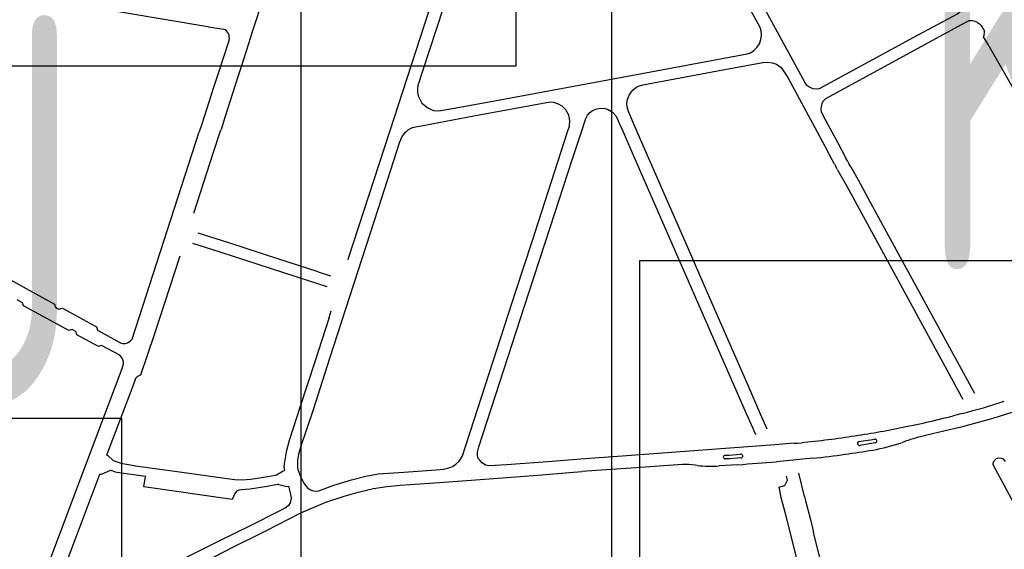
# Model space of a CAD drawing. Extents: x 148869 to 161638, y 453607 to 469810.
# Tile 850 of 1056: x 159128.04 to 159132.78, y 459833.81 to 459836.36. Entities that reach past the tile are written whole.
import ezdxf
from ezdxf.enums import TextEntityAlignment as Align

# ---------------------------------------------------------------- set-up
doc = ezdxf.new("R2010")
doc.units = 0
doc.layers.add('ALG1-OVERZICHT', color=1, linetype='CONTINUOUS')
doc.layers.add('LKI_V01_KANTRIJWEG', color=252, linetype='CONTINUOUS')
doc.layers.add('X-XX-AL-TEKENBLAD-KADER-G-OZ', color=1, linetype='CONTINUOUS', lineweight=25)
doc.styles.add('ISO', font='ISO.shx')

msp = doc.modelspace()

# ---------------------------------------------------------------- linework, layer by layer
at = {"layer": 'LKI_V01_KANTRIJWEG'}
for p, q in [((159130.0524, 459836.5386), (159129.8187, 459835.8195)), ((159130.0524, 459836.5386), (159129.8187, 459835.8195)), ((159129.2142, 459836.4767), (159129.159, 459836.3049)), ((159129.2142, 459836.4767), (159129.159, 459836.3049)), ((159128.9431, 459836.3263), (159128.9467, 459836.3257)), ((159128.9431, 459836.3263), (159128.9467, 459836.3257)), ((159128.9467, 459836.3257), (159129.0189, 459836.3135)), ((159128.9467, 459836.3257), (159129.0189, 459836.3135)), ((159129.159, 459836.3049), (159129.1389, 459836.2424)), ((159129.159, 459836.3049), (159129.1389, 459836.2424)), ((159132.6516, 459836.3466), (159132.6607, 459836.3399)), ((159132.6516, 459836.3466), (159132.6607, 459836.3399)), ((159132.6725, 459836.3265), (159132.6849, 459836.304)), ((159132.6725, 459836.3265), (159132.6849, 459836.304)), ((159129.0455, 459836.2629), (159128.9897, 459836.0905)), ((159129.0455, 459836.2629), (159128.9897, 459836.0905)), ((159129.1389, 459836.2424), (159129.1021, 459836.1277)), ((159129.1389, 459836.2424), (159129.1021, 459836.1277)), ((159129.1021, 459836.1277), (159129.0867, 459836.0796)), ((159129.1021, 459836.1277), (159129.0867, 459836.0796)), ((159128.9897, 459836.0905), (159128.971, 459836.0326)), ((159128.9897, 459836.0905), (159128.971, 459836.0326)), ((159129.0867, 459836.0796), (159129.0253, 459835.8885)), ((159129.0867, 459836.0796), (159129.0253, 459835.8885)), ((159128.971, 459836.0326), (159128.9139, 459835.856)), ((159128.971, 459836.0326), (159128.9139, 459835.856)), ((159129.0253, 459835.8885), (159129.0067, 459835.8305)), ((159129.0253, 459835.8885), (159129.0067, 459835.8305)), ((159131.0121, 459835.8195), (159130.9831, 459835.887)), ((159131.0121, 459835.8195), (159130.9831, 459835.887)), ((159128.9139, 459835.856), (159128.9021, 459835.8195)), ((159128.9139, 459835.856), (159128.9021, 459835.8195)), ((159129.003, 459835.8195), (159129.0067, 459835.8305)), ((159129.003, 459835.8195), (159129.0067, 459835.8305)), ((159129.8187, 459835.8195), (159129.6198, 459835.208)), ((159129.8187, 459835.8195), (159129.6198, 459835.208)), ((159130.9438, 459835.8195), (159130.9831, 459835.7299)), ((159130.9438, 459835.8195), (159130.9831, 459835.7299)), ((159131.8785, 459835.8195), (159131.9276, 459835.7296)), ((159131.8785, 459835.8195), (159131.9276, 459835.7296)), ((159131.9503, 459835.8195), (159131.9772, 459835.77)), ((159131.9503, 459835.8195), (159131.9772, 459835.77)), ((159131.9772, 459835.77), (159132.0179, 459835.692)), ((159131.9772, 459835.77), (159132.0179, 459835.692)), ((159130.9831, 459835.7299), (159131.5376, 459834.4617)), ((159130.9831, 459835.7299), (159131.5376, 459834.4617)), ((159131.9626, 459835.6637), (159131.9276, 459835.7296)), ((159131.9626, 459835.6637), (159131.9276, 459835.7296)), ((159132.0267, 459835.6761), (159132.0179, 459835.692)), ((159132.0267, 459835.6761), (159132.0179, 459835.692)), ((159131.9626, 459835.6637), (159131.9725, 459835.6454)), ((159131.9626, 459835.6637), (159131.9725, 459835.6454)), ((159131.9776, 459835.6363), (159131.9725, 459835.6454)), ((159131.9776, 459835.6363), (159131.9725, 459835.6454)), ((159132.0267, 459835.6761), (159132.0321, 459835.6664)), ((159132.0267, 459835.6761), (159132.0321, 459835.6664)), ((159132.041, 459835.65), (159132.0321, 459835.6664)), ((159132.041, 459835.65), (159132.0321, 459835.6664)), ((159132.041, 459835.65), (159132.0766, 459835.5873)), ((159132.041, 459835.65), (159132.0766, 459835.5873)), ((159131.9776, 459835.6363), (159131.986, 459835.6208)), ((159131.9776, 459835.6363), (159131.986, 459835.6208)), ((159131.986, 459835.6208), (159132.0215, 459835.5576)), ((159131.986, 459835.6208), (159132.0215, 459835.5576)), ((159132.0215, 459835.5576), (159132.5448, 459834.5989)), ((159132.0215, 459835.5576), (159132.5448, 459834.5989)), ((159129.6198, 459835.208), (159129.6178, 459835.2021)), ((159129.6198, 459835.208), (159129.6178, 459835.2021)), ((159129.4743, 459835.1449), (159129.5336, 459835.1256)), ((159129.4743, 459835.1449), (159129.5336, 459835.1256)), ((159129.4273, 459835.1027), (159129.5168, 459835.0739)), ((159129.4273, 459835.1027), (159129.5168, 459835.0739)), ((159128.0509, 459834.9958), (159128.0249, 459835.0104)), ((159128.0509, 459834.9958), (159128.0249, 459835.0104)), ((159128.2085, 459834.9738), (159128.2255, 459834.9647)), ((159128.2085, 459834.9738), (159128.2255, 459834.9647)), ((159129.5275, 459834.9244), (159129.5378, 459834.9564)), ((159129.5275, 459834.9244), (159129.5378, 459834.9564)), ((159128.3076, 459834.8568), (159128.2899, 459834.8667)), ((159128.3076, 459834.8568), (159128.2899, 459834.8667)), ((159128.411, 459834.8635), (159128.5229, 459834.803)), ((159128.411, 459834.8635), (159128.5229, 459834.803)), ((159128.5184, 459834.7431), (159128.4314, 459834.7899)), ((159128.5184, 459834.7431), (159128.4314, 459834.7899)), ((159132.5669, 459834.5586), (159132.5448, 459834.5989)), ((159132.5669, 459834.5586), (159132.5448, 459834.5989)), ((159132.5921, 459834.6423), (159132.622, 459834.589)), ((159132.5921, 459834.6423), (159132.622, 459834.589)), ((159128.4732, 459834.3045), (159128.5827, 459834.5958)), ((159128.4732, 459834.3045), (159128.5827, 459834.5958)), ((159132.5764, 459834.5409), (159132.5669, 459834.5586)), ((159132.5764, 459834.5409), (159132.5669, 459834.5586)), ((159132.622, 459834.589), (159132.6312, 459834.5707)), ((159132.622, 459834.589), (159132.6312, 459834.5707)), ((159132.6312, 459834.5707), (159132.6373, 459834.5596)), ((159132.6312, 459834.5707), (159132.6373, 459834.5596)), ((159132.5822, 459834.5298), (159132.5764, 459834.5409)), ((159132.5822, 459834.5298), (159132.5764, 459834.5409)), ((159131.5376, 459834.4617), (159131.5689, 459834.3908)), ((159131.5376, 459834.4617), (159131.5689, 459834.3908)), ((159131.6257, 459834.4159), (159131.6065, 459834.4591)), ((159131.6257, 459834.4159), (159131.6065, 459834.4591)), ((159132.5786, 459834.4622), (159132.5343, 459834.4508)), ((159132.5786, 459834.4622), (159132.5343, 459834.4508)), ((159131.6335, 459834.3977), (159131.6257, 459834.4159)), ((159131.6335, 459834.3977), (159131.6257, 459834.4159)), ((159131.5689, 459834.3908), (159131.577, 459834.3728)), ((159131.5689, 459834.3908), (159131.577, 459834.3728)), ((159131.577, 459834.3728), (159131.5816, 459834.3609)), ((159131.577, 459834.3728), (159131.5816, 459834.3609)), ((159131.6385, 459834.3862), (159131.6335, 459834.3977)), ((159131.6385, 459834.3862), (159131.6335, 459834.3977)), ((159132.4347, 459834.3642), (159132.4019, 459834.3559)), ((159132.4347, 459834.3642), (159132.4019, 459834.3559)), ((159132.5448, 459834.3905), (159132.4347, 459834.3642)), ((159132.5448, 459834.3905), (159132.4347, 459834.3642)), ((159131.7687, 459834.3183), (159131.6752, 459834.3103)), ((159131.7687, 459834.3183), (159131.6752, 459834.3103)), ((159132.0822, 459834.3269), (159132.101, 459834.3295)), ((159132.0822, 459834.3269), (159132.101, 459834.3295)), ((159132.101, 459834.3295), (159132.1367, 459834.3355)), ((159132.101, 459834.3295), (159132.1367, 459834.3355)), ((159132.1399, 459834.3175), (159132.104, 459834.3116)), ((159132.1399, 459834.3175), (159132.104, 459834.3116)), ((159132.1367, 459834.3355), (159132.1552, 459834.3389)), ((159132.1367, 459834.3355), (159132.1552, 459834.3389)), ((159132.1586, 459834.3205), (159132.1399, 459834.3175)), ((159132.1586, 459834.3205), (159132.1399, 459834.3175)), ((159132.3056, 459834.3283), (159132.2865, 459834.3214)), ((159132.3056, 459834.3283), (159132.2865, 459834.3214)), ((159128.4572, 459834.2619), (159128.4732, 459834.3045)), ((159128.4572, 459834.2619), (159128.4732, 459834.3045)), ((159131.6752, 459834.3103), (159130.9831, 459834.2599)), ((159131.6752, 459834.3103), (159130.9831, 459834.2599)), ((159131.455, 459834.262), (159131.4914, 459834.2648)), ((159131.455, 459834.262), (159131.4914, 459834.2648)), ((159131.4914, 459834.2648), (159131.5101, 459834.2664)), ((159131.4914, 459834.2648), (159131.5101, 459834.2664)), ((159132.104, 459834.3116), (159132.0853, 459834.3081)), ((159132.104, 459834.3116), (159132.0853, 459834.3081)), ((159128.4572, 459834.2619), (159128.4609, 459834.2602)), ((159128.4572, 459834.2619), (159128.4609, 459834.2602)), ((159128.5161, 459834.2253), (159128.5238, 459834.2221)), ((159128.5161, 459834.2253), (159128.5238, 459834.2221)), ((159130.9831, 459834.2599), (159130.7404, 459834.2422)), ((159130.9831, 459834.2599), (159130.7404, 459834.2422)), ((159131.4361, 459834.2611), (159131.455, 459834.262)), ((159131.4361, 459834.2611), (159131.455, 459834.262)), ((159131.4565, 459834.2443), (159131.4375, 459834.2429)), ((159131.4565, 459834.2443), (159131.4375, 459834.2429)), ((159131.4932, 459834.2465), (159131.4565, 459834.2443)), ((159131.4932, 459834.2465), (159131.4565, 459834.2443)), ((159131.5119, 459834.2483), (159131.4932, 459834.2465)), ((159131.5119, 459834.2483), (159131.4932, 459834.2465)), ((159131.859, 459834.246), (159131.6839, 459834.2298)), ((159131.859, 459834.246), (159131.6839, 459834.2298)), ((159128.499, 459834.1793), (159128.4791, 459834.1872)), ((159128.499, 459834.1793), (159128.4791, 459834.1872)), ((159128.507, 459834.1776), (159128.499, 459834.1793)), ((159128.507, 459834.1776), (159128.499, 459834.1793)), ((159128.6435, 459834.1587), (159128.507, 459834.1776)), ((159128.6435, 459834.1587), (159128.507, 459834.1776)), ((159129.2746, 459834.1672), (159129.3058, 459834.1864)), ((159129.2746, 459834.1672), (159129.3058, 459834.1864)), ((159129.3058, 459834.1864), (159129.313, 459834.188)), ((159129.3058, 459834.1864), (159129.313, 459834.188)), ((159130.6852, 459834.178), (159130.7454, 459834.1818)), ((159130.6852, 459834.178), (159130.7454, 459834.1818)), ((159130.9831, 459834.1988), (159130.7454, 459834.1818)), ((159130.9831, 459834.1988), (159130.7454, 459834.1818)), ((159131.2304, 459834.2165), (159130.9831, 459834.1988)), ((159131.2304, 459834.2165), (159130.9831, 459834.1988)), ((159131.3012, 459834.2122), (159131.2912, 459834.2137)), ((159131.3012, 459834.2122), (159131.2912, 459834.2137)), ((159131.4969, 459834.2153), (159131.4068, 459834.2098)), ((159131.4969, 459834.2153), (159131.4068, 459834.2098)), ((159131.8178, 459834.0615), (159131.7903, 459834.1742)), ((159131.8178, 459834.0615), (159131.7903, 459834.1742)), ((159128.3885, 459834.0802), (159128.4226, 459834.1696)), ((159128.3885, 459834.0802), (159128.4226, 459834.1696)), ((159128.427, 459834.1688), (159128.4226, 459834.1696)), ((159128.427, 459834.1688), (159128.4226, 459834.1696)), ((159129.9164, 459834.1206), (159130.0596, 459834.1295)), ((159129.9164, 459834.1206), (159130.0596, 459834.1295)), ((159131.7234, 459834.1156), (159131.7363, 459834.1409)), ((159131.7234, 459834.1156), (159131.7363, 459834.1409)), ((159131.7363, 459834.1409), (159131.7315, 459834.1597)), ((159131.7363, 459834.1409), (159131.7315, 459834.1597)), ((159128.3823, 459834.0636), (159128.3885, 459834.0802)), ((159128.3823, 459834.0636), (159128.3885, 459834.0802)), ((159129.2852, 459834.1199), (159129.3244, 459834.1096)), ((159129.2852, 459834.1199), (159129.3244, 459834.1096)), ((159129.3244, 459834.1096), (159129.3322, 459834.1111)), ((159129.3244, 459834.1096), (159129.3322, 459834.1111)), ((159131.6945, 459834.1077), (159131.7234, 459834.1156)), ((159131.6945, 459834.1077), (159131.7234, 459834.1156)), ((159131.6945, 459834.1077), (159131.7045, 459834.0579)), ((159131.6945, 459834.1077), (159131.7045, 459834.0579)), ((159128.3151, 459833.8844), (159128.3823, 459834.0636)), ((159128.3151, 459833.8844), (159128.3823, 459834.0636)), ((159129.5111, 459834.0355), (159129.5996, 459834.0644)), ((159129.5111, 459834.0355), (159129.5996, 459834.0644)), ((159131.7045, 459834.0579), (159131.7168, 459834.0113)), ((159131.7045, 459834.0579), (159131.7168, 459834.0113)), ((159131.8178, 459834.0615), (159131.8232, 459834.041)), ((159131.8178, 459834.0615), (159131.8232, 459834.041)), ((159131.8232, 459834.041), (159131.8469, 459833.9505)), ((159131.8232, 459834.041), (159131.8469, 459833.9505)), ((159131.7168, 459834.0113), (159131.7312, 459833.9566)), ((159131.7168, 459834.0113), (159131.7312, 459833.9566)), ((159131.7312, 459833.9566), (159131.7788, 459833.7675)), ((159131.7312, 459833.9566), (159131.7788, 459833.7675)), ((159131.8469, 459833.9505), (159131.8615, 459833.8879)), ((159131.8469, 459833.9505), (159131.8615, 459833.8879)), ((159129.2034, 459833.8868), (159129.2227, 459833.8961)), ((159129.2034, 459833.8868), (159129.2227, 459833.8961)), ((159131.9617, 459833.5032), (159131.8615, 459833.8879)), ((159131.9617, 459833.5032), (159131.8615, 459833.8879)), ((159128.3086, 459833.8677), (159128.3151, 459833.8844)), ((159128.3086, 459833.8677), (159128.3151, 459833.8844))]:
    msp.add_line(p, q, dxfattribs=at)
for points in [[(159132.5823, 459836.4749), (159132.5859, 459836.4685), (159132.5911, 459836.453), (159132.5918, 459836.4393), (159132.5889, 459836.4278), (159132.584, 459836.4167), (159132.5761, 459836.4032), (159132.5563, 459836.3879), (159132.3605, 459836.2825), (159131.8892, 459836.0264), (159131.8741, 459836.0246), (159131.8603, 459836.026), (159131.849, 459836.0303), (159131.8384, 459836.0358), (159131.8302, 459836.0423), (159131.8202, 459836.0581), (159131.424, 459836.7832)], [(159132.5823, 459836.4749), (159132.5859, 459836.4685), (159132.5911, 459836.453), (159132.5918, 459836.4393), (159132.5889, 459836.4278), (159132.584, 459836.4167), (159132.5761, 459836.4032), (159132.5563, 459836.3879), (159132.3605, 459836.2825), (159131.8892, 459836.0264), (159131.8741, 459836.0246), (159131.8603, 459836.026), (159131.849, 459836.0303), (159131.8384, 459836.0358), (159131.8302, 459836.0423), (159131.8202, 459836.0581), (159131.424, 459836.7832)], [(159130.9831, 459836.091), (159131.5415, 459836.1941), (159131.5576, 459836.1998), (159131.574, 459836.2103), (159131.5893, 459836.2247), (159131.6015, 459836.243), (159131.6083, 459836.2636), (159131.6114, 459836.2844), (159131.6095, 459836.305), (159131.6051, 459836.3223), (159131.477, 459836.5544), (159131.3716, 459836.7535)], [(159130.9831, 459836.091), (159131.5415, 459836.1941), (159131.5576, 459836.1998), (159131.574, 459836.2103), (159131.5893, 459836.2247), (159131.6015, 459836.243), (159131.6083, 459836.2636), (159131.6114, 459836.2844), (159131.6095, 459836.305), (159131.6051, 459836.3223), (159131.477, 459836.5544), (159131.3716, 459836.7535)], [(159127.8935, 459836.513), (159128.1261, 459836.4671), (159128.5324, 459836.3957), (159128.9431, 459836.3263)], [(159127.8935, 459836.513), (159128.1261, 459836.4671), (159128.5324, 459836.3957), (159128.9431, 459836.3263)], [(159130.1124, 459836.5235), (159129.9762, 459836.1071), (159129.9558, 459836.0418), (159129.9531, 459836.0272), (159129.9535, 459836.0108), (159129.957, 459835.993), (159129.9641, 459835.9763), (159129.9751, 459835.9578), (159129.9872, 459835.9471), (159129.9999, 459835.9368), (159130.0158, 459835.9287), (159130.0312, 459835.9226), (159130.0489, 459835.92), (159130.0653, 459835.9217), (159130.1131, 459835.9296), (159130.3158, 459835.9664), (159130.9831, 459836.091)], [(159130.1124, 459836.5235), (159129.9762, 459836.1071), (159129.9558, 459836.0418), (159129.9531, 459836.0272), (159129.9535, 459836.0108), (159129.957, 459835.993), (159129.9641, 459835.9763), (159129.9751, 459835.9578), (159129.9872, 459835.9471), (159129.9999, 459835.9368), (159130.0158, 459835.9287), (159130.0312, 459835.9226), (159130.0489, 459835.92), (159130.0653, 459835.9217), (159130.1131, 459835.9296), (159130.3158, 459835.9664), (159130.9831, 459836.091)], [(159132.6034, 459836.3511), (159132.5759, 459836.3365), (159131.9202, 459835.9784), (159131.9084, 459835.9664), (159131.9023, 459835.9562), (159131.8981, 459835.9416), (159131.8972, 459835.9277), (159131.899, 459835.917), (159131.9098, 459835.8937), (159131.9503, 459835.8195)], [(159132.6034, 459836.3511), (159132.5759, 459836.3365), (159131.9202, 459835.9784), (159131.9084, 459835.9664), (159131.9023, 459835.9562), (159131.8981, 459835.9416), (159131.8972, 459835.9277), (159131.899, 459835.917), (159131.9098, 459835.8937), (159131.9503, 459835.8195)], [(159132.6607, 459836.3399), (159132.6693, 459836.3314), (159132.6725, 459836.3265)], [(159132.6607, 459836.3399), (159132.6693, 459836.3314), (159132.6725, 459836.3265)], [(159132.9434, 459835.8195), (159132.7025, 459836.2399), (159132.6804, 459836.2775), (159132.6846, 459836.2854), (159132.6857, 459836.2969), (159132.6849, 459836.304)], [(159132.9434, 459835.8195), (159132.7025, 459836.2399), (159132.6804, 459836.2775), (159132.6846, 459836.2854), (159132.6857, 459836.2969), (159132.6849, 459836.304)], [(159130.9831, 459836.0095), (159130.9914, 459836.0201), (159131.0037, 459836.0312), (159131.0181, 459836.0392), (159131.0397, 459836.0458), (159131.3984, 459836.1125), (159131.6179, 459836.1527), (159131.642, 459836.1548), (159131.663, 459836.1519), (159131.6833, 459836.1443), (159131.7064, 459836.1291), (159131.7373, 459836.0806), (159131.8785, 459835.8195)], [(159130.9831, 459836.0095), (159130.9914, 459836.0201), (159131.0037, 459836.0312), (159131.0181, 459836.0392), (159131.0397, 459836.0458), (159131.3984, 459836.1125), (159131.6179, 459836.1527), (159131.642, 459836.1548), (159131.663, 459836.1519), (159131.6833, 459836.1443), (159131.7064, 459836.1291), (159131.7373, 459836.0806), (159131.8785, 459835.8195)], [(159130.9831, 459835.887), (159130.9681, 459835.9226), (159130.9637, 459835.9388), (159130.9624, 459835.9567), (159130.965, 459835.9744), (159130.9728, 459835.9965), (159130.9831, 459836.0095)], [(159130.9831, 459835.887), (159130.9681, 459835.9226), (159130.9637, 459835.9388), (159130.9624, 459835.9567), (159130.965, 459835.9744), (159130.9728, 459835.9965), (159130.9831, 459836.0095)], [(159130.6768, 459835.8195), (159130.6852, 459835.8456), (159130.6874, 459835.8743), (159130.6828, 459835.8989), (159130.6676, 459835.9256), (159130.6503, 459835.9427), (159130.6336, 459835.9525), (159130.6107, 459835.9605), (159130.5922, 459835.9619), (159130.2245, 459835.8944), (159129.9881, 459835.8497), (159129.9276, 459835.8378), (159129.9084, 459835.828), (159129.8983, 459835.8195)], [(159130.6768, 459835.8195), (159130.6852, 459835.8456), (159130.6874, 459835.8743), (159130.6828, 459835.8989), (159130.6676, 459835.9256), (159130.6503, 459835.9427), (159130.6336, 459835.9525), (159130.6107, 459835.9605), (159130.5922, 459835.9619), (159130.2245, 459835.8944), (159129.9881, 459835.8497), (159129.9276, 459835.8378), (159129.9084, 459835.828), (159129.8983, 459835.8195)], [(159130.7431, 459835.8195), (159130.7638, 459835.8831), (159130.7725, 459835.8992), (159130.7824, 459835.9103), (159130.7973, 459835.9216), (159130.8183, 459835.9304), (159130.8374, 459835.9334), (159130.8577, 459835.9317), (159130.8727, 459835.9264), (159130.893, 459835.9136), (159130.9102, 459835.8942), (159130.9259, 459835.8603), (159130.9438, 459835.8195)], [(159130.7431, 459835.8195), (159130.7638, 459835.8831), (159130.7725, 459835.8992), (159130.7824, 459835.9103), (159130.7973, 459835.9216), (159130.8183, 459835.9304), (159130.8374, 459835.9334), (159130.8577, 459835.9317), (159130.8727, 459835.9264), (159130.893, 459835.9136), (159130.9102, 459835.8942), (159130.9259, 459835.8603), (159130.9438, 459835.8195)], [(159128.5229, 459834.803), (159128.5318, 459834.7999), (159128.545, 459834.7998), (159128.5553, 459834.8027), (159128.5682, 459834.8099), (159128.5783, 459834.8202), (159128.9021, 459835.8195)], [(159128.5229, 459834.803), (159128.5318, 459834.7999), (159128.545, 459834.7998), (159128.5553, 459834.8027), (159128.5682, 459834.8099), (159128.5783, 459834.8202), (159128.9021, 459835.8195)], [(159128.8751, 459835.4266), (159128.9704, 459835.7219), (159129.003, 459835.8195)], [(159128.8751, 459835.4266), (159128.9704, 459835.7219), (159129.003, 459835.8195)], [(159129.8983, 459835.8195), (159129.892, 459835.8142), (159129.8831, 459835.8031), (159129.8764, 459835.7921), (159129.8674, 459835.769), (159129.7628, 459835.4447), (159129.5291, 459834.7268), (159129.4484, 459834.4756), (159129.3904, 459834.299), (159129.3807, 459834.2648), (159129.3757, 459834.2385), (159129.3746, 459834.2213), (159129.3753, 459834.2034), (159129.3774, 459834.1925), (159129.3913, 459834.1531), (159129.4085, 459834.1217), (159129.4229, 459834.1036), (159129.4372, 459834.0938), (159129.4527, 459834.0899), (159129.4676, 459834.0881), (159129.4783, 459834.0894), (159129.5511, 459834.1169), (159129.6355, 459834.1425), (159129.7041, 459834.1596), (159129.7641, 459834.171), (159129.8871, 459834.1797)], [(159129.8983, 459835.8195), (159129.892, 459835.8142), (159129.8831, 459835.8031), (159129.8764, 459835.7921), (159129.8674, 459835.769), (159129.7628, 459835.4447), (159129.5291, 459834.7268), (159129.4484, 459834.4756), (159129.3904, 459834.299), (159129.3807, 459834.2648), (159129.3757, 459834.2385), (159129.3746, 459834.2213), (159129.3753, 459834.2034), (159129.3774, 459834.1925), (159129.3913, 459834.1531), (159129.4085, 459834.1217), (159129.4229, 459834.1036), (159129.4372, 459834.0938), (159129.4527, 459834.0899), (159129.4676, 459834.0881), (159129.4783, 459834.0894), (159129.5511, 459834.1169), (159129.6355, 459834.1425), (159129.7041, 459834.1596), (159129.7641, 459834.171), (159129.8871, 459834.1797)], [(159129.8871, 459834.1797), (159130.043, 459834.191), (159130.0808, 459834.1943), (159130.1043, 459834.1999), (159130.1227, 459834.2074), (159130.1381, 459834.2182), (159130.1521, 459834.2306), (159130.1602, 459834.2417), (159130.1696, 459834.2577), (159130.1855, 459834.3026), (159130.2074, 459834.3722), (159130.4294, 459835.0559), (159130.5062, 459835.2904), (159130.6768, 459835.8195)], [(159129.8871, 459834.1797), (159130.043, 459834.191), (159130.0808, 459834.1943), (159130.1043, 459834.1999), (159130.1227, 459834.2074), (159130.1381, 459834.2182), (159130.1521, 459834.2306), (159130.1602, 459834.2417), (159130.1696, 459834.2577), (159130.1855, 459834.3026), (159130.2074, 459834.3722), (159130.4294, 459835.0559), (159130.5062, 459835.2904), (159130.6768, 459835.8195)], [(159130.7404, 459834.2422), (159130.6028, 459834.2311), (159130.3826, 459834.2152), (159130.3006, 459834.2098), (159130.2808, 459834.2137), (159130.2655, 459834.2236), (159130.2539, 459834.2365), (159130.2465, 459834.2458), (159130.2428, 459834.2599), (159130.2429, 459834.2764), (159130.2495, 459834.3018), (159130.4904, 459835.0437), (159130.5943, 459835.3622), (159130.6986, 459835.684), (159130.7431, 459835.8195)], [(159130.7404, 459834.2422), (159130.6028, 459834.2311), (159130.3826, 459834.2152), (159130.3006, 459834.2098), (159130.2808, 459834.2137), (159130.2655, 459834.2236), (159130.2539, 459834.2365), (159130.2465, 459834.2458), (159130.2428, 459834.2599), (159130.2429, 459834.2764), (159130.2495, 459834.3018), (159130.4904, 459835.0437), (159130.5943, 459835.3622), (159130.6986, 459835.684), (159130.7431, 459835.8195)], [(159131.2556, 459835.2617), (159131.1409, 459835.5251), (159131.0121, 459835.8195)], [(159131.2556, 459835.2617), (159131.1409, 459835.5251), (159131.0121, 459835.8195)], [(159132.0766, 459835.5873), (159132.1459, 459835.4598), (159132.5921, 459834.6423)], [(159132.0766, 459835.5873), (159132.1459, 459835.4598), (159132.5921, 459834.6423)], [(159129.4743, 459835.1449), (159129.2907, 459835.2047), (159129.0403, 459835.2853), (159128.8964, 459835.3308)], [(159129.4743, 459835.1449), (159129.2907, 459835.2047), (159129.0403, 459835.2853), (159128.8964, 459835.3308)], [(159128.8689, 459835.2824), (159129.0006, 459835.2405), (159129.4273, 459835.1027)], [(159128.8689, 459835.2824), (159129.0006, 459835.2405), (159129.4273, 459835.1027)], [(159131.6065, 459834.4591), (159131.546, 459834.5967), (159131.3626, 459835.0175), (159131.2556, 459835.2617)], [(159131.6065, 459834.4591), (159131.546, 459834.5967), (159131.3626, 459835.0175), (159131.2556, 459835.2617)], [(159128.5981, 459834.6361), (159128.6053, 459834.6413), (159128.6204, 459834.6487), (159128.6869, 459834.8425), (159128.8092, 459835.222)], [(159128.5981, 459834.6361), (159128.6053, 459834.6413), (159128.6204, 459834.6487), (159128.6869, 459834.8425), (159128.8092, 459835.222)], [(159127.9131, 459835.1342), (159127.9295, 459835.1392), (159128.2047, 459834.9892), (159128.2085, 459834.9738)], [(159127.9131, 459835.1342), (159127.9295, 459835.1392), (159128.2047, 459834.9892), (159128.2085, 459834.9738)], [(159128.2899, 459834.8667), (159128.2729, 459834.8611), (159128.0554, 459834.9803), (159128.0509, 459834.9958)], [(159128.2899, 459834.8667), (159128.2729, 459834.8611), (159128.0554, 459834.9803), (159128.0509, 459834.9958)], [(159128.2255, 459834.9647), (159128.2429, 459834.9699), (159128.4069, 459834.8799), (159128.411, 459834.8635)], [(159128.2255, 459834.9647), (159128.2429, 459834.9699), (159128.4069, 459834.8799), (159128.411, 459834.8635)], [(159129.5275, 459834.9244), (159129.4585, 459834.7105), (159129.387, 459834.4912), (159129.3343, 459834.3316), (159129.3202, 459834.2774), (159129.3103, 459834.2195), (159129.3089, 459834.2049), (159129.313, 459834.188)], [(159129.5275, 459834.9244), (159129.4585, 459834.7105), (159129.387, 459834.4912), (159129.3343, 459834.3316), (159129.3202, 459834.2774), (159129.3103, 459834.2195), (159129.3089, 459834.2049), (159129.313, 459834.188)], [(159128.4314, 459834.7899), (159128.4157, 459834.7848), (159128.3117, 459834.841), (159128.3076, 459834.8568)], [(159128.4314, 459834.7899), (159128.4157, 459834.7848), (159128.3117, 459834.841), (159128.3076, 459834.8568)], [(159128.1665, 459833.651), (159128.1634, 459833.6549), (159128.1569, 459833.6599), (159128.1479, 459833.6641), (159128.3137, 459834.1038), (159128.5299, 459834.6787), (159128.5364, 459834.7006), (159128.5362, 459834.7115), (159128.5321, 459834.7257), (159128.5258, 459834.7356), (159128.5184, 459834.7431)], [(159128.1665, 459833.651), (159128.1634, 459833.6549), (159128.1569, 459833.6599), (159128.1479, 459833.6641), (159128.3137, 459834.1038), (159128.5299, 459834.6787), (159128.5364, 459834.7006), (159128.5362, 459834.7115), (159128.5321, 459834.7257), (159128.5258, 459834.7356), (159128.5184, 459834.7431)], [(159128.5827, 459834.5958), (159128.5963, 459834.6329), (159128.5981, 459834.6361)], [(159128.5827, 459834.5958), (159128.5963, 459834.6329), (159128.5981, 459834.6361)], [(159128.4609, 459834.2602), (159128.4865, 459834.2362), (159128.5161, 459834.2253)], [(159128.4609, 459834.2602), (159128.4865, 459834.2362), (159128.5161, 459834.2253)], [(159128.5238, 459834.2221), (159128.6051, 459834.209), (159128.7956, 459834.183), (159129.036, 459834.1493), (159129.0727, 459834.1446), (159129.1067, 459834.1417), (159129.1499, 459834.145), (159129.2322, 459834.1579), (159129.2672, 459834.1653), (159129.2746, 459834.1672)], [(159128.5238, 459834.2221), (159128.6051, 459834.209), (159128.7956, 459834.183), (159129.036, 459834.1493), (159129.0727, 459834.1446), (159129.1067, 459834.1417), (159129.1499, 459834.145), (159129.2322, 459834.1579), (159129.2672, 459834.1653), (159129.2746, 459834.1672)], [(159132.9243, 459833.8479), (159132.7275, 459834.2143), (159132.7275, 459834.2236), (159132.7338, 459834.2357), (159132.7439, 459834.2445), (159132.7533, 459834.2476), (159132.7651, 459834.2469), (159132.7748, 459834.2429), (159132.7833, 459834.2328), (159132.7842, 459834.2311)], [(159132.9243, 459833.8479), (159132.7275, 459834.2143), (159132.7275, 459834.2236), (159132.7338, 459834.2357), (159132.7439, 459834.2445), (159132.7533, 459834.2476), (159132.7651, 459834.2469), (159132.7748, 459834.2429), (159132.7833, 459834.2328), (159132.7842, 459834.2311)], [(159128.427, 459834.1688), (159128.4748, 459834.1887), (159128.4791, 459834.1872)], [(159128.427, 459834.1688), (159128.4748, 459834.1887), (159128.4791, 459834.1872)], [(159130.0596, 459834.1295), (159130.2559, 459834.1447), (159130.5334, 459834.165), (159130.6852, 459834.178)], [(159130.0596, 459834.1295), (159130.2559, 459834.1447), (159130.5334, 459834.165), (159130.6852, 459834.178)], [(159129.1048, 459834.0948), (159129.0937, 459834.0934), (159129.0815, 459834.0874), (159129.0726, 459834.0768), (159129.0606, 459834.048), (159128.6353, 459834.1079), (159128.6435, 459834.1587)], [(159129.1048, 459834.0948), (159129.0937, 459834.0934), (159129.0815, 459834.0874), (159129.0726, 459834.0768), (159129.0606, 459834.048), (159128.6353, 459834.1079), (159128.6435, 459834.1587)], [(159129.3322, 459834.1111), (159129.34, 459834.0801), (159129.3443, 459834.0542), (159129.3392, 459834.0315), (159129.3316, 459834.0194), (159129.3204, 459834.0092), (159129.2832, 459833.99), (159129.1496, 459833.9227), (159128.9959, 459833.8476), (159128.8002, 459833.7488), (159128.6634, 459833.6825), (159128.3736, 459833.5391), (159128.3546, 459833.5333), (159128.3284, 459833.5328), (159128.311, 459833.5368), (159128.293, 459833.5456), (159128.2808, 459833.5574), (159128.2699, 459833.573), (159128.2589, 459833.6028), (159128.2487, 459833.6405), (159128.2468, 459833.6641)], [(159129.3322, 459834.1111), (159129.34, 459834.0801), (159129.3443, 459834.0542), (159129.3392, 459834.0315), (159129.3316, 459834.0194), (159129.3204, 459834.0092), (159129.2832, 459833.99), (159129.1496, 459833.9227), (159128.9959, 459833.8476), (159128.8002, 459833.7488), (159128.6634, 459833.6825), (159128.3736, 459833.5391), (159128.3546, 459833.5333), (159128.3284, 459833.5328), (159128.311, 459833.5368), (159128.293, 459833.5456), (159128.2808, 459833.5574), (159128.2699, 459833.573), (159128.2589, 459833.6028), (159128.2487, 459833.6405), (159128.2468, 459833.6641)], [(159129.2852, 459834.1199), (159129.2784, 459834.1194), (159129.2297, 459834.1104), (159129.1466, 459834.0976), (159129.1048, 459834.0948)], [(159129.2852, 459834.1199), (159129.2784, 459834.1194), (159129.2297, 459834.1104), (159129.1466, 459834.0976), (159129.1048, 459834.0948)], [(159129.5996, 459834.0644), (159129.6673, 459834.0831), (159129.7417, 459834.1003), (159129.8055, 459834.1102), (159129.8703, 459834.1172), (159129.9164, 459834.1206)], [(159129.5996, 459834.0644), (159129.6673, 459834.0831), (159129.7417, 459834.1003), (159129.8055, 459834.1102), (159129.8703, 459834.1172), (159129.9164, 459834.1206)], [(159129.2227, 459833.8961), (159129.391, 459833.9836), (159129.5111, 459834.0355)], [(159129.2227, 459833.8961), (159129.391, 459833.9836), (159129.5111, 459834.0355)], [(159128.3446, 459833.4227), (159128.4944, 459833.4991), (159128.5404, 459833.5235), (159128.6911, 459833.6219), (159128.7425, 459833.6537), (159128.8055, 459833.6866), (159128.8871, 459833.7272), (159129.0708, 459833.8212), (159129.2034, 459833.8868)], [(159128.3446, 459833.4227), (159128.4944, 459833.4991), (159128.5404, 459833.5235), (159128.6911, 459833.6219), (159128.7425, 459833.6537), (159128.8055, 459833.6866), (159128.8871, 459833.7272), (159129.0708, 459833.8212), (159129.2034, 459833.8868)], [(159128.2468, 459833.6641), (159128.2474, 459833.6862), (159128.2527, 459833.7138), (159128.263, 459833.747), (159128.3086, 459833.8677)], [(159128.2468, 459833.6641), (159128.2474, 459833.6862), (159128.2527, 459833.7138), (159128.263, 459833.747), (159128.3086, 459833.8677)]]:
    msp.add_lwpolyline(points, dxfattribs=at)
for centre, radius, start, end in [((159132.6201, 459836.3145), 0.0402, 78.3187, 114.5439), ((159132.6201, 459836.3145), 0.0402, 78.3187, 114.5439), ((159132.6108, 459836.2573), 0.0981, 65.4256, 79.749), ((159132.6108, 459836.2573), 0.0981, 65.4256, 79.749), ((159129.0055, 459836.2742), 0.0415, 344.2422, 71.2282), ((159129.0055, 459836.2742), 0.0415, 344.2422, 71.2282), ((159131.6991, 459837.8802), 3.5293, 284.4313, 287.8524), ((159131.6991, 459837.8802), 3.5293, 284.4313, 287.8524), ((159130.8944, 459840.4745), 6.3064, 286.94615, 289.28255), ((159130.8944, 459840.4745), 6.3064, 286.94615, 289.28255), ((159131.3639, 459839.0268), 4.7233, 281.1389, 284.3461), ((159131.3639, 459839.0268), 4.7233, 281.1389, 284.3461), ((159131.7406, 459837.7025), 3.4082, 283.6491, 286.9221), ((159131.7406, 459837.7025), 3.4082, 283.6491, 286.9221), ((159131.4129, 459838.6707), 4.3646, 278.1278, 281.4109), ((159131.4129, 459838.6707), 4.3646, 278.1278, 281.4109), ((159131.3377, 459838.9582), 4.6599, 275.3071, 278.5432), ((159131.3377, 459838.9582), 4.6599, 275.3071, 278.5432), ((159132.0833, 459834.3172), 0.00973, 96.5919, 187.2006), ((159132.0833, 459834.3172), 0.00973, 96.5919, 187.2006), ((159132.0837, 459834.3183), 0.0103, 193.096, 278.7993), ((159132.0837, 459834.3183), 0.0103, 193.096, 278.7993), ((159131.9813, 459835.2248), 0.9535, 280.0198, 288.6619), ((159131.9813, 459835.2248), 0.9535, 280.0198, 288.6619), ((159132.1569, 459834.3284), 0.0107, 17.3177, 99.4833), ((159132.1569, 459834.3284), 0.0107, 17.3177, 99.4833), ((159132.1576, 459834.3301), 0.00963, 275.9453, 8.9375), ((159132.1576, 459834.3301), 0.00963, 275.9453, 8.9375), ((159132.5488, 459833.661), 0.7103, 101.9398, 110.0264), ((159132.5488, 459833.661), 0.7103, 101.9398, 110.0264), ((159131.5104, 459834.2555), 0.0109, 14.1804, 91.8613), ((159131.5104, 459834.2555), 0.0109, 14.1804, 91.8613), ((159131.5568, 459837.235), 3.0042, 275.7738, 278.742), ((159131.5568, 459837.235), 3.0042, 275.7738, 278.742), ((159131.5585, 459837.7456), 3.5095, 277.4471, 279.6571), ((159131.5585, 459837.7456), 3.5095, 277.4471, 279.6571), ((159131.4364, 459834.2518), 0.00933, 91.5208, 185.0371), ((159131.4364, 459834.2518), 0.00933, 91.5208, 185.0371), ((159131.4372, 459834.2533), 0.0104, 192.9285, 271.6956), ((159131.4372, 459834.2533), 0.0104, 192.9285, 271.6956), ((159130.685, 459845.8742), 11.6871, 273.98374, 274.90318), ((159130.685, 459845.8742), 11.6871, 273.98374, 274.90318), ((159131.512, 459834.2573), 0.00899, 269.0055, 5.7589), ((159131.512, 459834.2573), 0.00899, 269.0055, 5.7589), ((159131.2456, 459833.8735), 0.3433, 82.3531, 92.5238), ((159131.2456, 459833.8735), 0.3433, 82.3531, 92.5238), ((159131.3635, 459834.6251), 0.4176, 261.423, 275.9504), ((159131.3635, 459834.6251), 0.4176, 261.423, 275.9504)]:
    msp.add_arc(centre, radius, start, end, dxfattribs=at)
at = {"layer": 'X-XX-AL-TEKENBLAD-KADER-G-OZ'}
for points in [[(159124.2777, 459840.4398), (159130.4277, 459840.4398), (159130.4277, 459836.1347), (159124.2777, 459836.1347)], [(159124.7376, 459837.261), (159130.8876, 459837.261), (159130.8876, 459832.956), (159124.7376, 459832.956)], [(159129.393, 459837.261), (159135.543, 459837.261), (159135.543, 459832.956), (159129.393, 459832.956)], [(159131.0242, 459835.1987), (159137.1742, 459835.1987), (159137.1742, 459830.8937), (159131.0242, 459830.8937)], [(159122.3777, 459834.4398), (159128.5277, 459834.4398), (159128.5277, 459830.1347), (159122.3777, 459830.1347)]]:
    msp.add_lwpolyline(points, close=True, dxfattribs=at)

# ---------------------------------------------------------------- texts
at = {"layer": 'ALG1-OVERZICHT', "style": 'ISO', "width": 0.7}
for s, p in [('K', (159132.3674, 459834.5915)), ('J', (159127.6282, 459833.9436))]:
    msp.add_text(s, height=1.875, dxfattribs=at).set_placement(p, align=Align.BOTTOM_LEFT)

doc.saveas('drawing.dxf')
